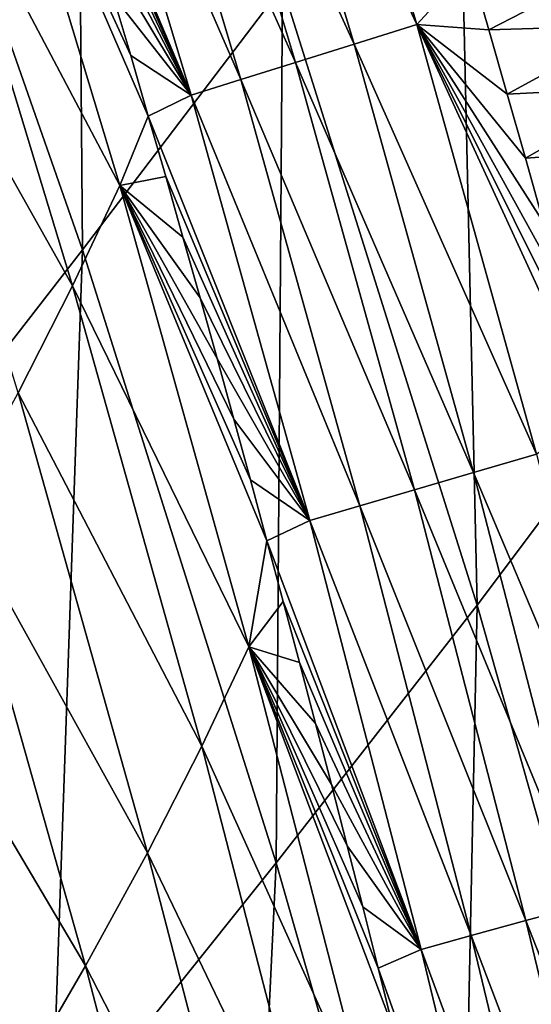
# Model space of a CAD drawing. Header units: millimetres. Extents: x -300 to 300, y -500 to 500.
# Tile 940 of 988: x 252 to 261, y 314 to 331. Entities that reach past the tile are written whole.
import ezdxf

# ---------------------------------------------------------------- set-up
doc = ezdxf.new("R2010")
doc.units = ezdxf.units.MM
doc.header["$LTSCALE"] = 81.481481
for name, color, linetype in [('19', 7, 'CONTINUOUS'), ('21', 7, 'CONTINUOUS'), ('23', 7, 'CONTINUOUS'), ('26', 7, 'CONTINUOUS')]:
    doc.layers.add(name, color=color, linetype=linetype)

msp = doc.modelspace()

# ---------------------------------------------------------------- linework, layer by layer
at = {"layer": '19', "color": 7, "linetype": 'CONTINUOUS'}
for points in [[(253.36, 327.215, 32.492), (253.24, 342.302, 28.639), (249.742, 337.574, 32.646), (253.36, 327.215, 32.492)], [(256.876, 331.852, 28.501), (253.24, 342.302, 28.639), (253.36, 327.215, 32.492), (256.876, 331.852, 28.501)], [(263.393, 325.082, 24.16), (262.608, 339.805, 19.818), (259.964, 336.053, 24.278), (263.393, 325.082, 24.16)], [(253.36, 327.215, 32.492), (249.742, 337.574, 32.646), (249.432, 322.151, 36.259), (253.36, 327.215, 32.492)], [(260.3, 320.963, 28.365), (259.964, 336.053, 24.278), (256.876, 331.852, 28.501), (260.3, 320.963, 28.365)], [(263.393, 325.082, 24.16), (259.964, 336.053, 24.278), (260.3, 320.963, 28.365), (263.393, 325.082, 24.16)], [(256.769, 316.426, 32.342), (256.876, 331.852, 28.501), (253.36, 327.215, 32.492), (256.769, 316.426, 32.342)], [(260.3, 320.963, 28.365), (256.876, 331.852, 28.501), (256.769, 316.426, 32.342), (260.3, 320.963, 28.365)], [(252.818, 311.481, 36.096), (253.36, 327.215, 32.492), (249.432, 322.151, 36.259), (252.818, 311.481, 36.096)], [(256.769, 316.426, 32.342), (253.36, 327.215, 32.492), (252.818, 311.481, 36.096), (256.769, 316.426, 32.342)], [(263.516, 309.627, 28.232), (263.393, 325.082, 24.16), (260.3, 320.963, 28.365), (263.516, 309.627, 28.232)], [(252.818, 311.481, 36.096), (249.432, 322.151, 36.259), (248.462, 306.138, 39.634), (252.818, 311.481, 36.096)], [(259.974, 305.2, 32.194), (260.3, 320.963, 28.365), (256.769, 316.426, 32.342), (259.974, 305.2, 32.194)], [(263.516, 309.627, 28.232), (260.3, 320.963, 28.365), (259.974, 305.2, 32.194), (263.516, 309.627, 28.232)], [(256.002, 300.383, 35.935), (256.769, 316.426, 32.342), (252.818, 311.481, 36.096), (256.002, 300.383, 35.935)], [(259.974, 305.2, 32.194), (256.769, 316.426, 32.342), (256.002, 300.383, 35.935), (259.974, 305.2, 32.194)]]:
    msp.add_3dface(points, dxfattribs=at)
at = {"layer": '21', "color": 7, "linetype": 'CONTINUOUS'}
for points in [[(254.021, 328.348, 10.212), (250.809, 334.435, 11.964), (251.647, 336.206, 10.169), (254.021, 328.348, 10.212)], [(254.021, 328.348, 10.212), (251.647, 336.206, 10.169), (254.518, 329.572, 8.956), (254.021, 328.348, 10.212)], [(254.518, 329.572, 8.956), (251.647, 336.206, 10.169), (254.209, 330.636, 8.947), (254.518, 329.572, 8.956)], [(254.209, 330.636, 8.947), (251.647, 336.206, 10.169), (253.896, 331.7, 8.938), (254.209, 330.636, 8.947)], [(253.188, 326.585, 11.99), (249.846, 332.535, 13.751), (250.809, 334.435, 11.964), (253.188, 326.585, 11.99)], [(253.188, 326.585, 11.99), (250.809, 334.435, 11.964), (254.021, 328.348, 10.212), (253.188, 326.585, 11.99)], [(252.228, 324.697, 13.76), (249.846, 332.535, 13.751), (253.188, 326.585, 11.99), (252.228, 324.697, 13.76)], [(254.825, 328.507, 8.966), (254.021, 328.348, 10.212), (254.518, 329.572, 8.956), (254.825, 328.507, 8.966)], [(255.129, 327.441, 8.975), (254.021, 328.348, 10.212), (254.825, 328.507, 8.966), (255.129, 327.441, 8.975)], [(256.289, 320.23, 10.259), (253.188, 326.585, 11.99), (254.021, 328.348, 10.212), (256.289, 320.23, 10.259)], [(256.289, 320.23, 10.259), (254.021, 328.348, 10.212), (256.606, 322.096, 9.019), (256.289, 320.23, 10.259)], [(256.606, 322.096, 9.019), (254.021, 328.348, 10.212), (256.316, 323.166, 9.01), (256.606, 322.096, 9.019)], [(256.316, 323.166, 9.01), (254.021, 328.348, 10.212), (256.023, 324.236, 9.001), (256.316, 323.166, 9.01)], [(256.023, 324.236, 9.001), (254.021, 328.348, 10.212), (255.728, 325.305, 8.992), (256.023, 324.236, 9.001)], [(255.728, 325.305, 8.992), (254.021, 328.348, 10.212), (255.43, 326.373, 8.983), (255.728, 325.305, 8.992)], [(255.43, 326.373, 8.983), (254.021, 328.348, 10.212), (255.129, 327.441, 8.975), (255.43, 326.373, 8.983)], [(255.46, 318.478, 12.019), (252.228, 324.697, 13.76), (253.188, 326.585, 11.99), (255.46, 318.478, 12.019)], [(255.46, 318.478, 12.019), (253.188, 326.585, 11.99), (256.289, 320.23, 10.259), (255.46, 318.478, 12.019)], [(254.504, 316.605, 13.771), (251.137, 322.683, 15.521), (252.228, 324.697, 13.76), (254.504, 316.605, 13.771)], [(254.504, 316.605, 13.771), (252.228, 324.697, 13.76), (255.46, 318.478, 12.019), (254.504, 316.605, 13.771)], [(253.416, 314.612, 15.516), (249.911, 320.541, 17.272), (251.137, 322.683, 15.521), (253.416, 314.612, 15.516)], [(253.416, 314.612, 15.516), (251.137, 322.683, 15.521), (254.504, 316.605, 13.771), (253.416, 314.612, 15.516)], [(256.893, 321.024, 9.027), (256.289, 320.23, 10.259), (256.606, 322.096, 9.019), (256.893, 321.024, 9.027)], [(257.178, 319.951, 9.036), (256.289, 320.23, 10.259), (256.893, 321.024, 9.027), (257.178, 319.951, 9.036)], [(252.191, 312.495, 17.251), (249.911, 320.541, 17.272), (253.416, 314.612, 15.516), (252.191, 312.495, 17.251)], [(258.451, 311.848, 10.308), (255.46, 318.478, 12.019), (256.289, 320.23, 10.259), (258.451, 311.848, 10.308)], [(258.451, 311.848, 10.308), (256.289, 320.23, 10.259), (258.83, 313.498, 9.086), (258.451, 311.848, 10.308)], [(258.83, 313.498, 9.086), (256.289, 320.23, 10.259), (258.561, 314.575, 9.078), (258.83, 313.498, 9.086)], [(258.561, 314.575, 9.078), (256.289, 320.23, 10.259), (258.289, 315.652, 9.069), (258.561, 314.575, 9.078)], [(258.289, 315.652, 9.069), (256.289, 320.23, 10.259), (258.015, 316.728, 9.061), (258.289, 315.652, 9.069)], [(258.015, 316.728, 9.061), (256.289, 320.23, 10.259), (257.739, 317.803, 9.053), (258.015, 316.728, 9.061)], [(257.739, 317.803, 9.053), (256.289, 320.23, 10.259), (257.459, 318.878, 9.044), (257.739, 317.803, 9.053)], [(257.459, 318.878, 9.044), (256.289, 320.23, 10.259), (257.178, 319.951, 9.036), (257.459, 318.878, 9.044)], [(257.626, 310.111, 12.05), (254.504, 316.605, 13.771), (255.46, 318.478, 12.019), (257.626, 310.111, 12.05)], [(257.626, 310.111, 12.05), (255.46, 318.478, 12.019), (258.451, 311.848, 10.308), (257.626, 310.111, 12.05)], [(256.674, 308.258, 13.785), (253.416, 314.612, 15.516), (254.504, 316.605, 13.771), (256.674, 308.258, 13.785)], [(256.674, 308.258, 13.785), (254.504, 316.605, 13.771), (257.626, 310.111, 12.05), (256.674, 308.258, 13.785)], [(255.589, 306.288, 15.513), (252.191, 312.495, 17.251), (253.416, 314.612, 15.516), (255.589, 306.288, 15.513)], [(255.589, 306.288, 15.513), (253.416, 314.612, 15.516), (256.674, 308.258, 13.785), (255.589, 306.288, 15.513)]]:
    msp.add_3dface(points, dxfattribs=at)
at = {"layer": '23', "color": 7, "linetype": 'CONTINUOUS'}
for points in [[(260.509, 331.088, 2.709), (260.183, 332.216, 2.712), (262.742, 332.243, 1.131), (260.509, 331.088, 2.709)], [(263.041, 331.164, 1.133), (260.509, 331.088, 2.709), (262.742, 332.243, 1.131), (263.041, 331.164, 1.133)], [(260.832, 329.96, 2.706), (260.509, 331.088, 2.709), (263.041, 331.164, 1.133), (260.832, 329.96, 2.706)], [(263.337, 330.084, 1.135), (260.832, 329.96, 2.706), (263.041, 331.164, 1.133), (263.337, 330.084, 1.135)], [(261.152, 328.831, 2.703), (260.832, 329.96, 2.706), (263.337, 330.084, 1.135), (261.152, 328.831, 2.703)], [(263.63, 329.003, 1.137), (261.152, 328.831, 2.703), (263.337, 330.084, 1.135), (263.63, 329.003, 1.137)], [(261.469, 327.701, 2.7), (261.152, 328.831, 2.703), (263.63, 329.003, 1.137), (261.469, 327.701, 2.7)]]:
    msp.add_3dface(points, dxfattribs=at)
at = {"layer": '26', "color": 7, "linetype": 'CONTINUOUS'}
for points in [[(256.993, 338.682, 3.543), (259.241, 331.182, 3.536), (255.9, 338.318, 4.46), (256.993, 338.682, 3.543)], [(256.993, 338.682, 3.543), (260.183, 332.216, 2.712), (259.241, 331.182, 3.536), (256.993, 338.682, 3.543)], [(255.9, 338.318, 4.46), (258.14, 330.839, 4.467), (254.872, 337.974, 5.463), (255.9, 338.318, 4.46)], [(255.9, 338.318, 4.46), (259.241, 331.182, 3.536), (258.14, 330.839, 4.467), (255.9, 338.318, 4.46)], [(254.872, 337.974, 5.463), (257.105, 330.516, 5.483), (253.917, 337.654, 6.542), (254.872, 337.974, 5.463)], [(254.872, 337.974, 5.463), (258.14, 330.839, 4.467), (257.105, 330.516, 5.483), (254.872, 337.974, 5.463)], [(253.917, 337.654, 6.542), (256.146, 330.215, 6.577), (253.044, 337.358, 7.69), (253.917, 337.654, 6.542)], [(253.917, 337.654, 6.542), (257.105, 330.516, 5.483), (256.146, 330.215, 6.577), (253.917, 337.654, 6.542)], [(252.288, 337.002, 8.892), (253.044, 337.358, 7.69), (255.27, 329.939, 7.739), (252.288, 337.002, 8.892)], [(253.044, 337.358, 7.69), (256.146, 330.215, 6.577), (255.27, 329.939, 7.739), (253.044, 337.358, 7.69)], [(252.616, 335.943, 8.901), (252.288, 337.002, 8.892), (255.27, 329.939, 7.739), (252.616, 335.943, 8.901)], [(252.94, 334.884, 8.911), (252.616, 335.943, 8.901), (255.27, 329.939, 7.739), (252.94, 334.884, 8.911)], [(253.262, 333.823, 8.92), (252.94, 334.884, 8.911), (255.27, 329.939, 7.739), (253.262, 333.823, 8.92)], [(253.581, 332.762, 8.929), (253.262, 333.823, 8.92), (255.27, 329.939, 7.739), (253.581, 332.762, 8.929)], [(253.896, 331.7, 8.938), (253.581, 332.762, 8.929), (255.27, 329.939, 7.739), (253.896, 331.7, 8.938)], [(260.183, 332.216, 2.712), (260.509, 331.088, 2.709), (259.241, 331.182, 3.536), (260.183, 332.216, 2.712)], [(254.209, 330.636, 8.947), (253.896, 331.7, 8.938), (255.27, 329.939, 7.739), (254.209, 330.636, 8.947)], [(259.241, 331.182, 3.536), (261.347, 323.619, 3.53), (258.14, 330.839, 4.467), (259.241, 331.182, 3.536)], [(260.509, 331.088, 2.709), (260.832, 329.96, 2.706), (259.241, 331.182, 3.536), (260.509, 331.088, 2.709)], [(260.832, 329.96, 2.706), (261.152, 328.831, 2.703), (259.241, 331.182, 3.536), (260.832, 329.96, 2.706)], [(261.152, 328.831, 2.703), (261.469, 327.701, 2.7), (259.241, 331.182, 3.536), (261.152, 328.831, 2.703)], [(261.469, 327.701, 2.7), (261.783, 326.571, 2.698), (259.241, 331.182, 3.536), (261.469, 327.701, 2.7)], [(261.783, 326.571, 2.698), (262.093, 325.439, 2.695), (259.241, 331.182, 3.536), (261.783, 326.571, 2.698)], [(262.093, 325.439, 2.695), (262.401, 324.307, 2.692), (259.241, 331.182, 3.536), (262.093, 325.439, 2.695)], [(259.241, 331.182, 3.536), (262.401, 324.307, 2.692), (261.347, 323.619, 3.53), (259.241, 331.182, 3.536)], [(258.14, 330.839, 4.467), (260.239, 323.298, 4.473), (257.105, 330.516, 5.483), (258.14, 330.839, 4.467)], [(258.14, 330.839, 4.467), (261.347, 323.619, 3.53), (260.239, 323.298, 4.473), (258.14, 330.839, 4.467)], [(254.518, 329.572, 8.956), (254.209, 330.636, 8.947), (255.27, 329.939, 7.739), (254.518, 329.572, 8.956)], [(257.105, 330.516, 5.483), (259.199, 322.994, 5.503), (256.146, 330.215, 6.577), (257.105, 330.516, 5.483)], [(257.105, 330.516, 5.483), (260.239, 323.298, 4.473), (259.199, 322.994, 5.503), (257.105, 330.516, 5.483)], [(256.146, 330.215, 6.577), (258.236, 322.712, 6.61), (255.27, 329.939, 7.739), (256.146, 330.215, 6.577)], [(256.146, 330.215, 6.577), (259.199, 322.994, 5.503), (258.236, 322.712, 6.61), (256.146, 330.215, 6.577)], [(254.518, 329.572, 8.956), (255.27, 329.939, 7.739), (257.358, 322.452, 7.787), (254.518, 329.572, 8.956)], [(255.27, 329.939, 7.739), (258.236, 322.712, 6.61), (257.358, 322.452, 7.787), (255.27, 329.939, 7.739)], [(254.825, 328.507, 8.966), (254.518, 329.572, 8.956), (257.358, 322.452, 7.787), (254.825, 328.507, 8.966)], [(255.129, 327.441, 8.975), (254.825, 328.507, 8.966), (257.358, 322.452, 7.787), (255.129, 327.441, 8.975)], [(255.43, 326.373, 8.983), (255.129, 327.441, 8.975), (257.358, 322.452, 7.787), (255.43, 326.373, 8.983)], [(255.728, 325.305, 8.992), (255.43, 326.373, 8.983), (257.358, 322.452, 7.787), (255.728, 325.305, 8.992)], [(256.023, 324.236, 9.001), (255.728, 325.305, 8.992), (257.358, 322.452, 7.787), (256.023, 324.236, 9.001)], [(256.316, 323.166, 9.01), (256.023, 324.236, 9.001), (257.358, 322.452, 7.787), (256.316, 323.166, 9.01)], [(261.347, 323.619, 3.53), (263.319, 315.999, 3.523), (260.239, 323.298, 4.473), (261.347, 323.619, 3.53)], [(260.239, 323.298, 4.473), (262.205, 315.696, 4.479), (259.199, 322.994, 5.503), (260.239, 323.298, 4.473)], [(260.239, 323.298, 4.473), (263.319, 315.999, 3.523), (262.205, 315.696, 4.479), (260.239, 323.298, 4.473)], [(256.606, 322.096, 9.019), (256.316, 323.166, 9.01), (257.358, 322.452, 7.787), (256.606, 322.096, 9.019)], [(259.199, 322.994, 5.503), (261.16, 315.411, 5.522), (258.236, 322.712, 6.61), (259.199, 322.994, 5.503)], [(259.199, 322.994, 5.503), (262.205, 315.696, 4.479), (261.16, 315.411, 5.522), (259.199, 322.994, 5.503)], [(258.236, 322.712, 6.61), (260.195, 315.146, 6.644), (257.358, 322.452, 7.787), (258.236, 322.712, 6.61)], [(258.236, 322.712, 6.61), (261.16, 315.411, 5.522), (260.195, 315.146, 6.644), (258.236, 322.712, 6.61)], [(256.606, 322.096, 9.019), (257.358, 322.452, 7.787), (259.316, 314.903, 7.834), (256.606, 322.096, 9.019)], [(257.358, 322.452, 7.787), (260.195, 315.146, 6.644), (259.316, 314.903, 7.834), (257.358, 322.452, 7.787)], [(256.893, 321.024, 9.027), (256.606, 322.096, 9.019), (259.316, 314.903, 7.834), (256.893, 321.024, 9.027)], [(257.178, 319.951, 9.036), (256.893, 321.024, 9.027), (259.316, 314.903, 7.834), (257.178, 319.951, 9.036)], [(257.459, 318.878, 9.044), (257.178, 319.951, 9.036), (259.316, 314.903, 7.834), (257.459, 318.878, 9.044)], [(257.739, 317.803, 9.053), (257.459, 318.878, 9.044), (259.316, 314.903, 7.834), (257.739, 317.803, 9.053)], [(258.015, 316.728, 9.061), (257.739, 317.803, 9.053), (259.316, 314.903, 7.834), (258.015, 316.728, 9.061)], [(258.289, 315.652, 9.069), (258.015, 316.728, 9.061), (259.316, 314.903, 7.834), (258.289, 315.652, 9.069)], [(258.561, 314.575, 9.078), (258.289, 315.652, 9.069), (259.316, 314.903, 7.834), (258.561, 314.575, 9.078)], [(262.205, 315.696, 4.479), (264.047, 308.039, 4.484), (261.16, 315.411, 5.522), (262.205, 315.696, 4.479)], [(261.16, 315.411, 5.522), (262.999, 307.771, 5.541), (260.195, 315.146, 6.644), (261.16, 315.411, 5.522)], [(261.16, 315.411, 5.522), (264.047, 308.039, 4.484), (262.999, 307.771, 5.541), (261.16, 315.411, 5.522)], [(260.195, 315.146, 6.644), (262.031, 307.522, 6.676), (259.316, 314.903, 7.834), (260.195, 315.146, 6.644)], [(260.195, 315.146, 6.644), (262.999, 307.771, 5.541), (262.031, 307.522, 6.676), (260.195, 315.146, 6.644)], [(258.561, 314.575, 9.078), (259.316, 314.903, 7.834), (261.152, 307.294, 7.88), (258.561, 314.575, 9.078)], [(259.316, 314.903, 7.834), (262.031, 307.522, 6.676), (261.152, 307.294, 7.88), (259.316, 314.903, 7.834)], [(258.83, 313.498, 9.086), (258.561, 314.575, 9.078), (261.152, 307.294, 7.88), (258.83, 313.498, 9.086)]]:
    msp.add_3dface(points, dxfattribs=at)

doc.saveas('drawing.dxf')
